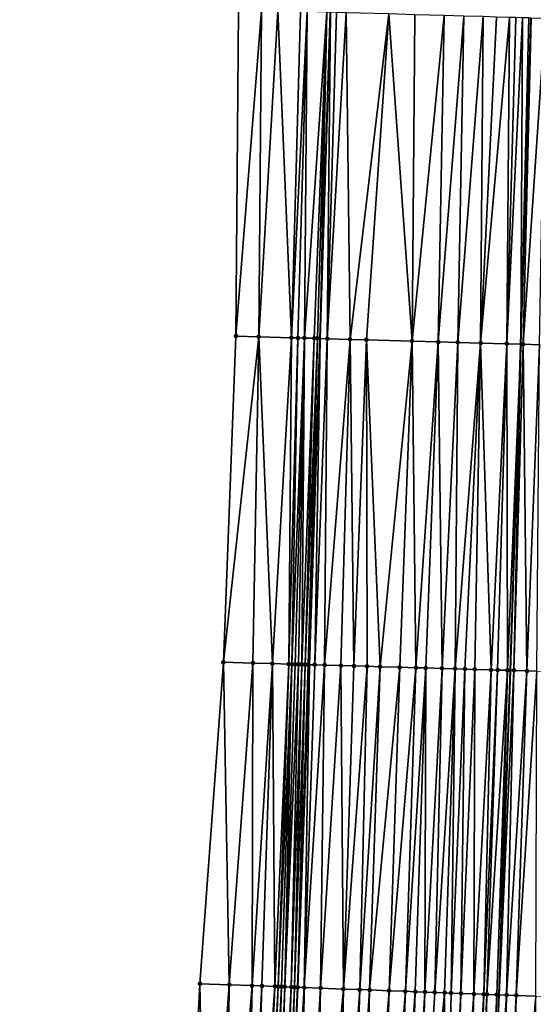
# Model space of a CAD drawing. Header units: feet. Extents: x 2004186 to 2014793, y 836912 to 864902.
# Tile 283 of 656: x 2010704 to 2010736, y 845721 to 845781. Entities that reach past the tile are written whole.
import ezdxf

# ---------------------------------------------------------------- set-up
doc = ezdxf.new("R2010")
doc.units = ezdxf.units.FT
doc.header["$LTSCALE"] = 100
doc.header["$MEASUREMENT"] = 0
for name, color, linetype, lineweight in [('EP_Travel Lane', 5, 'Continuous', 40), ('GPL_Skip Line', 2, 'Continuous', 40), ('Road Shots', 4, 'Continuous', 200), ('Road X-Section', 30, 'Continuous', 13)]:
    doc.layers.add(name, color=color, linetype=linetype, lineweight=lineweight)
doc.layers.add('I-77 SB_MM21-27-Surface-Border', color=7, linetype='Continuous')
doc.layers.add('I-77 SB_MM21-27-Surface-TIN', color=7, linetype='Continuous')

msp = doc.modelspace()

# ---------------------------------------------------------------- linework, layer by layer
at = {"layer": 'EP_Travel Lane'}
msp.add_polyline3d([(2010708.433583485, 845482.8447857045, 423.331041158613), (2010709.603864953, 845502.7657125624, 423.4429845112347), (2010710.740362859, 845522.7330373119, 423.5690305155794), (2010711.876820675, 845542.699657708, 423.6995155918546), (2010713.01924031, 845562.68085148, 423.8258673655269), (2010714.175004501, 845582.669150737, 423.9571467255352), (2010715.337450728, 845602.634751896, 424.0728528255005), (2010716.499916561, 845622.6006898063, 424.1828451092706), (2010717.606310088, 845642.422534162, 424.3100150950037), (2010718.599405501, 845662.2086206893, 424.4149634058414), (2010719.538834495, 845682.1855842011, 424.5395861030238), (2010720.478288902, 845702.1630881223, 424.6516347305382), (2010721.341848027, 845721.9399504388, 424.7503483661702), (2010722.058962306, 845741.7120299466, 424.8488383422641), (2010722.705964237, 845761.7021075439, 425.0050166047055), (2010723.352962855, 845781.692082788, 425.1876852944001)], dxfattribs=at)
at = {"layer": 'GPL_Skip Line'}
msp.add_polyline3d([(2010720.8504467, 845482.1082827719, 423.452665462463), (2010722.03700371, 845502.0505677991, 423.5822297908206), (2010723.18372702, 845522.016981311, 423.7154818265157), (2010724.330414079, 845541.9827636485, 423.8867341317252), (2010725.483367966, 845561.9555772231, 424.0444774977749), (2010726.651727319, 845581.9317195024, 424.1874303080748), (2010727.828989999, 845601.896117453, 424.3596756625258), (2010729.006278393, 845621.8609514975, 424.4757996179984), (2010730.11752413, 845641.7574909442, 424.6070502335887), (2010731.081970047, 845661.6407535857, 424.7523510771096), (2010731.966562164, 845681.6201051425, 424.8907261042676), (2010732.851164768, 845701.5996935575, 425.0427849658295), (2010733.673271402, 845721.480728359, 425.1797850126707), (2010734.369297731, 845741.3621570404, 425.2682750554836), (2010735.00175465, 845761.3516280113, 425.4473056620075), (2010735.63421341, 845781.3411571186, 425.6421618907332)], dxfattribs=at)
at = {"layer": 'I-77 SB_MM21-27-Surface-Border', "color": 3, "linetype": 'ByBlock', "lineweight": -2}
msp.add_polyline3d([(2010704.302425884, 845483.090605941, 423.1922684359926), (2010705.464752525, 845503.0045661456, 423.2964426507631), (2010706.411845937, 845522.9831623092, 423.4094223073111), (2010706.360537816, 845543.0182831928, 423.4942411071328), (2010707.314213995, 845563.0139898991, 423.6085658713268), (2010707.884048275, 845583.0421054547, 423.7135788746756), (2010708.661470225, 845603.0302174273, 423.8337783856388), (2010709.838233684, 845622.9953793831, 423.9527447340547), (2010710.747771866, 845642.7875953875, 424.0752631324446), (2010711.919909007, 845662.5127972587, 424.1972933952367), (2010713.024114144, 845682.4822968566, 424.3210133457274), (2010714.328141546, 845702.4433457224, 424.4318782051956), (2010715.342124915, 845722.1633961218, 424.5393728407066), (2010716.787004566, 845741.861752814, 424.6830599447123), (2010717.549640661, 845761.8488889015, 424.8390908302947), (2010717.712514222, 845781.8529040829, 425.009159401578)], dxfattribs=at)
at = {"layer": 'I-77 SB_MM21-27-Surface-TIN', "color": 128, "linetype": 'ByBlock', "lineweight": -2}
for points in [[(2010719.111940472, 845781.8128209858, 425.0692222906), (2010717.712514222, 845781.8529040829, 425.009159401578), (2010717.549640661, 845761.8488889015, 424.8390908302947)], [(2010719.111940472, 845781.8128209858, 425.0692222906), (2010717.549640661, 845761.8488889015, 424.8390908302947), (2010718.949070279, 845761.8089255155, 424.896863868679)], [(2010720.111532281, 845781.7842481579, 425.1071111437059), (2010719.111940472, 845781.8128209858, 425.0692222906), (2010718.949070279, 845761.8089255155, 424.896863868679)], [(2010720.111532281, 845781.7842481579, 425.1071111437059), (2010718.949070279, 845761.8089255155, 424.896863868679), (2010720.948257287, 845761.7519002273, 424.9728355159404)], [(2010721.510962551, 845781.7443079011, 425.1548182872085), (2010720.111532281, 845781.7842481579, 425.1071111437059), (2010720.948257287, 845761.7519002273, 424.9728355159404)], [(2010721.910801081, 845781.732942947, 425.1644224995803), (2010721.510962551, 845781.7443079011, 425.1548182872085), (2010720.948257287, 845761.7519002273, 424.9728355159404)], [(2010721.910801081, 845781.732942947, 425.1644224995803), (2010720.948257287, 845761.7519002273, 424.9728355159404), (2010721.348095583, 845761.7405269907, 424.9848306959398)], [(2010721.910801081, 845781.732942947, 425.1644224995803), (2010721.348095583, 845761.7405269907, 424.9848306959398), (2010721.747935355, 845761.7292061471, 424.9915585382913)], [(2010723.110320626, 845781.6989885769, 425.1810825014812), (2010721.910801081, 845781.732942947, 425.1644224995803), (2010721.747935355, 845761.7292061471, 424.9915585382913)], [(2010723.110320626, 845781.6989885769, 425.1810825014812), (2010721.747935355, 845761.7292061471, 424.9915585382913), (2010722.347696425, 845761.7122750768, 424.9966039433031)], [(2010723.110320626, 845781.6989885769, 425.1810825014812), (2010722.347696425, 845761.7122750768, 424.9966039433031), (2010722.547616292, 845761.7066139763, 425.0000360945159)], [(2010723.110320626, 845781.6989885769, 425.1810825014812), (2010722.547616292, 845761.7066139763, 425.0000360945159), (2010722.705964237, 845761.7021075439, 425.0050166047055)], [(2010723.110320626, 845781.6989885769, 425.1810825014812), (2010722.705964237, 845761.7021075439, 425.0050166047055), (2010723.352962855, 845781.692082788, 425.1876852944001)], [(2010723.147373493, 845761.6895454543, 425.0189002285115), (2010723.352962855, 845781.692082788, 425.1876852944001), (2010722.705964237, 845761.7021075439, 425.0050166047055)], [(2010723.710077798, 845781.6819190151, 425.1974031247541), (2010723.352962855, 845781.692082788, 425.1876852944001), (2010723.147373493, 845761.6895454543, 425.0189002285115)], [(2010724.309833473, 845781.6647962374, 425.2183269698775), (2010723.710077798, 845781.6819190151, 425.1974031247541), (2010723.147373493, 845761.6895454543, 425.0189002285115)], [(2010724.309833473, 845781.6647962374, 425.2183269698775), (2010723.147373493, 845761.6895454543, 425.0189002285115), (2010724.546804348, 845761.6496259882, 425.0722577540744)], [(2010726.908770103, 845781.59043319, 425.3232126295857), (2010724.309833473, 845781.6647962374, 425.2183269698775), (2010724.546804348, 845761.6496259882, 425.0722577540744)], [(2010726.908770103, 845781.59043319, 425.3232126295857), (2010724.546804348, 845761.6496259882, 425.0722577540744), (2010725.546397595, 845761.6211041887, 425.1111640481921)], [(2010726.908770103, 845781.59043319, 425.3232126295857), (2010725.546397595, 845761.6211041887, 425.1111640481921), (2010728.345263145, 845761.5414017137, 425.2041603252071)], [(2010728.508119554, 845781.5448074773, 425.3759795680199), (2010726.908770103, 845781.59043319, 425.3232126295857), (2010728.345263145, 845761.5414017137, 425.2041603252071)], [(2010730.307385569, 845781.4934033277, 425.441849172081), (2010728.508119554, 845781.5448074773, 425.3759795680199), (2010728.345263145, 845761.5414017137, 425.2041603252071)], [(2010730.307385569, 845781.4934033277, 425.441849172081), (2010728.345263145, 845761.5414017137, 425.2041603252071), (2010729.94461734, 845761.4959445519, 425.2485434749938)], [(2010731.506895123, 845781.4590939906, 425.4892139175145), (2010730.307385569, 845781.4934033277, 425.441849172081), (2010729.94461734, 845761.4959445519, 425.2485434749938)], [(2010731.506895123, 845781.4590939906, 425.4892139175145), (2010729.94461734, 845761.4959445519, 425.2485434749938), (2010731.144130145, 845761.4617507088, 425.2919820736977)], [(2010732.706406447, 845781.4248475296, 425.53113988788), (2010731.506895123, 845781.4590939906, 425.4892139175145), (2010731.144130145, 845761.4617507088, 425.2919820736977)], [(2010732.706406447, 845781.4248475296, 425.53113988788), (2010731.144130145, 845761.4617507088, 425.2919820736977), (2010732.543560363, 845761.421808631, 425.3476128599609)], [(2010733.506078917, 845781.4019545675, 425.5644525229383), (2010732.706406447, 845781.4248475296, 425.53113988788), (2010732.543560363, 845761.421808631, 425.3476128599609)], [(2010734.3057507, 845781.3790371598, 425.599879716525), (2010733.506078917, 845781.4019545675, 425.5644525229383), (2010732.543560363, 845761.421808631, 425.3476128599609)], [(2010734.3057507, 845781.3790371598, 425.599879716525), (2010732.543560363, 845761.421808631, 425.3476128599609), (2010734.142908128, 845761.3761229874, 425.4149664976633)], [(2010734.705588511, 845781.3676466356, 425.6116957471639), (2010734.3057507, 845781.3790371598, 425.599879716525), (2010734.142908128, 845761.3761229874, 425.4149664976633)], [(2010735.105427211, 845781.3562877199, 425.6207776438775), (2010734.705588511, 845781.3676466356, 425.6116957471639), (2010734.142908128, 845761.3761229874, 425.4149664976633)], [(2010735.105427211, 845781.3562877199, 425.6207776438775), (2010734.142908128, 845761.3761229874, 425.4149664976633), (2010735.00175465, 845761.3516280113, 425.4473056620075)], [(2010735.505263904, 845781.3448575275, 425.6360249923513), (2010735.105427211, 845781.3562877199, 425.6207776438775), (2010735.00175465, 845761.3516280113, 425.4473056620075)], [(2010735.505263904, 845781.3448575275, 425.6360249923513), (2010735.00175465, 845761.3516280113, 425.4473056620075), (2010735.63421341, 845781.3411571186, 425.6421618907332)], [(2010735.142501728, 845761.3476137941, 425.4526053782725), (2010735.63421341, 845781.3411571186, 425.6421618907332), (2010735.00175465, 845761.3516280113, 425.4473056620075)], [(2010736.504852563, 845781.3161727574, 425.6835969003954), (2010735.63421341, 845781.3411571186, 425.6421618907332), (2010735.142501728, 845761.3476137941, 425.4526053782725)], [(2010736.504852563, 845781.3161727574, 425.6835969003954), (2010735.142501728, 845761.3476137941, 425.4526053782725), (2010736.142093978, 845761.3190566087, 425.4950691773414)], [(2010718.949070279, 845761.8089255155, 424.896863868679), (2010717.549640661, 845761.8488889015, 424.8390908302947), (2010716.787004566, 845741.861752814, 424.6830599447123)], [(2010718.949070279, 845761.8089255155, 424.896863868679), (2010716.787004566, 845741.861752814, 424.6830599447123), (2010718.586274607, 845741.8104916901, 424.7597141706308)], [(2010718.949070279, 845761.8089255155, 424.896863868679), (2010718.586274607, 845741.8104916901, 424.7597141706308), (2010719.785787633, 845741.7763057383, 424.8122880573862)], [(2010720.948257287, 845761.7519002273, 424.9728355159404), (2010718.949070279, 845761.8089255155, 424.896863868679), (2010719.785787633, 845741.7763057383, 424.8122880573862)], [(2010720.948257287, 845761.7519002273, 424.9728355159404), (2010719.785787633, 845741.7763057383, 424.8122880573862), (2010720.785384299, 845741.7479054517, 424.8451919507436)], [(2010721.348095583, 845761.7405269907, 424.9848306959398), (2010720.948257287, 845761.7519002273, 424.9728355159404), (2010720.785384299, 845741.7479054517, 424.8451919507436)], [(2010721.348095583, 845761.7405269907, 424.9848306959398), (2010720.785384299, 845741.7479054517, 424.8451919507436), (2010720.985303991, 845741.7422381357, 424.8501935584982)], [(2010721.747935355, 845761.7292061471, 424.9915585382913), (2010721.348095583, 845761.7405269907, 424.9848306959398), (2010720.985303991, 845741.7422381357, 424.8501935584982)], [(2010721.747935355, 845761.7292061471, 424.9915585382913), (2010720.985303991, 845741.7422381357, 424.8501935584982), (2010721.185224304, 845741.7365928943, 424.8524592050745)], [(2010721.747935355, 845761.7292061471, 424.9915585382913), (2010721.185224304, 845741.7365928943, 424.8524592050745), (2010721.385145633, 845741.7309837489, 424.8502510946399)], [(2010721.747935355, 845761.7292061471, 424.9915585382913), (2010721.385145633, 845741.7309837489, 424.8502510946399), (2010721.5850678, 845741.7254043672, 424.8443539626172)], [(2010722.347696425, 845761.7122750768, 424.9966039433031), (2010721.747935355, 845761.7292061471, 424.9915585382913), (2010721.5850678, 845741.7254043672, 424.8443539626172)], [(2010722.347696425, 845761.7122750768, 424.9966039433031), (2010721.5850678, 845741.7254043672, 424.8443539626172), (2010721.784989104, 845741.7197943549, 424.8422532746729)], [(2010722.547616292, 845761.7066139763, 425.0000360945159), (2010722.347696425, 845761.7122750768, 424.9966039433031), (2010721.784989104, 845741.7197943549, 424.8422532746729)], [(2010722.547616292, 845761.7066139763, 425.0000360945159), (2010721.784989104, 845741.7197943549, 424.8422532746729), (2010721.984909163, 845741.7141400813, 424.8456383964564)], [(2010722.547616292, 845761.7066139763, 425.0000360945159), (2010721.984909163, 845741.7141400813, 424.8456383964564), (2010722.058962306, 845741.7120299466, 424.8488383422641)], [(2010722.547616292, 845761.7066139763, 425.0000360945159), (2010722.058962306, 845741.7120299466, 424.8488383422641), (2010722.705964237, 845761.7021075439, 425.0050166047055)], [(2010722.384746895, 845741.7027467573, 424.8629159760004), (2010722.705964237, 845761.7021075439, 425.0050166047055), (2010722.058962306, 845741.7120299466, 424.8488383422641)], [(2010723.147373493, 845761.6895454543, 425.0189002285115), (2010722.705964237, 845761.7021075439, 425.0050166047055), (2010722.384746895, 845741.7027467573, 424.8629159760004)], [(2010723.147373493, 845761.6895454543, 425.0189002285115), (2010722.384746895, 845741.7027467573, 424.8629159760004), (2010722.984503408, 845741.6856537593, 424.8892056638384)], [(2010724.546804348, 845761.6496259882, 425.0722577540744), (2010723.147373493, 845761.6895454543, 425.0189002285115), (2010722.984503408, 845741.6856537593, 424.8892056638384)], [(2010724.546804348, 845761.6496259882, 425.0722577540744), (2010722.984503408, 845741.6856537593, 424.8892056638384), (2010723.984100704, 845741.6572758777, 424.9193326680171)], [(2010724.546804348, 845761.6496259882, 425.0722577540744), (2010723.984100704, 845741.6572758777, 424.9193326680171), (2010724.783777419, 845741.6345337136, 424.9483744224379)], [(2010725.546397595, 845761.6211041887, 425.1111640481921), (2010724.546804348, 845761.6496259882, 425.0722577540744), (2010724.783777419, 845741.6345337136, 424.9483744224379)], [(2010725.546397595, 845761.6211041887, 425.1111640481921), (2010724.783777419, 845741.6345337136, 424.9483744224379), (2010725.583454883, 845741.6118181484, 424.9741194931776)], [(2010728.345263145, 845761.5414017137, 425.2041603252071), (2010725.546397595, 845761.6211041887, 425.1111640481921), (2010726.383131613, 845741.5890765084, 425.0030962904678)], [(2010725.546397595, 845761.6211041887, 425.1111640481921), (2010725.583454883, 845741.6118181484, 424.9741194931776), (2010726.383131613, 845741.5890765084, 425.0030962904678)], [(2010728.345263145, 845761.5414017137, 425.2041603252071), (2010726.383131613, 845741.5890765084, 425.0030962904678), (2010727.582648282, 845741.5550199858, 425.0396285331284)], [(2010728.345263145, 845761.5414017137, 425.2041603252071), (2010727.582648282, 845741.5550199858, 425.0396285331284), (2010728.582246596, 845741.5266782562, 425.0652748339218)], [(2010729.94461734, 845761.4959445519, 425.2485434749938), (2010728.345263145, 845761.5414017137, 425.2041603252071), (2010728.582246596, 845741.5266782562, 425.0652748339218)], [(2010729.94461734, 845761.4959445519, 425.2485434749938), (2010728.582246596, 845741.5266782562, 425.0652748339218), (2010729.182003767, 845741.5096086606, 425.0886639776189)], [(2010729.94461734, 845761.4959445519, 425.2485434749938), (2010729.182003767, 845741.5096086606, 425.0886639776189), (2010730.181598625, 845741.4811441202, 425.1295315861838)], [(2010731.144130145, 845761.4617507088, 425.2919820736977), (2010729.94461734, 845761.4959445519, 425.2485434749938), (2010730.181598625, 845741.4811441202, 425.1295315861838)], [(2010731.144130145, 845761.4617507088, 425.2919820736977), (2010730.181598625, 845741.4811441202, 425.1295315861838), (2010730.981276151, 845741.4584307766, 425.155001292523)], [(2010732.543560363, 845761.421808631, 425.3476128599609), (2010731.144130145, 845761.4617507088, 425.2919820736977), (2010730.981276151, 845741.4584307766, 425.155001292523)], [(2010732.543560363, 845761.421808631, 425.3476128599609), (2010730.981276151, 845741.4584307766, 425.155001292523), (2010731.581033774, 845741.4413772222, 425.1764022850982)], [(2010732.543560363, 845761.421808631, 425.3476128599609), (2010731.581033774, 845741.4413772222, 425.1764022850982), (2010732.180791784, 845741.4243374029, 425.1961009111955)], [(2010732.543560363, 845761.421808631, 425.3476128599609), (2010732.180791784, 845741.4243374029, 425.1961009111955), (2010733.180386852, 845741.3958803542, 425.2360400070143)], [(2010734.142908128, 845761.3761229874, 425.4149664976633), (2010732.543560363, 845761.421808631, 425.3476128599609), (2010733.180386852, 845741.3958803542, 425.2360400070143)], [(2010734.142908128, 845761.3761229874, 425.4149664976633), (2010733.180386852, 845741.3958803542, 425.2360400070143), (2010733.580226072, 845741.384539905, 425.246764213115)], [(2010734.142908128, 845761.3761229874, 425.4149664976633), (2010733.580226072, 845741.384539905, 425.246764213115), (2010734.179985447, 845741.3675486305, 425.2604461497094)], [(2010734.142908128, 845761.3761229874, 425.4149664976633), (2010734.179985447, 845741.3675486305, 425.2604461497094), (2010735.00175465, 845761.3516280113, 425.4473056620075)], [(2010734.179985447, 845741.3675486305, 425.2604461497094), (2010734.369297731, 845741.3621570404, 425.2682750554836), (2010735.00175465, 845761.3516280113, 425.4473056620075)], [(2010734.579823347, 845741.3561612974, 425.2769812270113), (2010735.00175465, 845761.3516280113, 425.4473056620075), (2010734.369297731, 845741.3621570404, 425.2682750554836)], [(2010735.142501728, 845761.3476137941, 425.4526053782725), (2010735.00175465, 845761.3516280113, 425.4473056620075), (2010734.579823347, 845741.3561612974, 425.2769812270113)], [(2010735.142501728, 845761.3476137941, 425.4526053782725), (2010734.579823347, 845741.3561612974, 425.2769812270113), (2010735.379498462, 845741.3333622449, 425.3130738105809)], [(2010736.142093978, 845761.3190566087, 425.4950691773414), (2010735.142501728, 845761.3476137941, 425.4526053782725), (2010735.379498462, 845741.3333622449, 425.3130738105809)], [(2010736.142093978, 845761.3190566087, 425.4950691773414), (2010735.379498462, 845741.3333622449, 425.3130738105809), (2010735.979256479, 845741.3163227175, 425.3327362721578)], [(2010716.787004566, 845741.861752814, 424.6830599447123), (2010715.342124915, 845722.1633961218, 424.5393728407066), (2010717.140875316, 845722.0963340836, 424.6117339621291)], [(2010718.586274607, 845741.8104916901, 424.7597141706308), (2010716.787004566, 845741.861752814, 424.6830599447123), (2010717.140875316, 845722.0963340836, 424.6117339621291)], [(2010718.586274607, 845741.8104916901, 424.7597141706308), (2010717.140875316, 845722.0963340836, 424.6117339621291), (2010718.539901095, 845722.0441121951, 424.6759609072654)], [(2010719.785787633, 845741.7763057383, 424.8122880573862), (2010718.586274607, 845741.8104916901, 424.7597141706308), (2010718.539901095, 845722.0441121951, 424.6759609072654)], [(2010719.785787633, 845741.7763057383, 424.8122880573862), (2010718.539901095, 845722.0441121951, 424.6759609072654), (2010719.139484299, 845722.0217510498, 424.70098773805)], [(2010719.785787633, 845741.7763057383, 424.8122880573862), (2010719.139484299, 845722.0217510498, 424.70098773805), (2010719.938927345, 845721.9919030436, 424.7385691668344)], [(2010720.785384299, 845741.7479054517, 424.8451919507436), (2010719.785787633, 845741.7763057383, 424.8122880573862), (2010719.938927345, 845721.9919030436, 424.7385691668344)], [(2010720.785384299, 845741.7479054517, 424.8451919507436), (2010719.938927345, 845721.9919030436, 424.7385691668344), (2010720.138788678, 845721.9844564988, 424.7460002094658)], [(2010720.985303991, 845741.7422381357, 424.8501935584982), (2010720.785384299, 845741.7479054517, 424.8451919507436), (2010720.138788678, 845721.9844564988, 424.7460002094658)], [(2010720.985303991, 845741.7422381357, 424.8501935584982), (2010720.138788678, 845721.9844564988, 424.7460002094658), (2010720.338650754, 845721.9770300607, 424.7508759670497)], [(2010720.985303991, 845741.7422381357, 424.8501935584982), (2010720.338650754, 845721.9770300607, 424.7508759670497), (2010720.5385139, 845721.9696325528, 424.7520751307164)], [(2010721.185224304, 845741.7365928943, 424.8524592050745), (2010720.985303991, 845741.7422381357, 424.8501935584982), (2010720.5385139, 845721.9696325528, 424.7520751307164)], [(2010721.385145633, 845741.7309837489, 424.8502510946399), (2010721.185224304, 845741.7365928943, 424.8524592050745), (2010720.5385139, 845721.9696325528, 424.7520751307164)], [(2010721.385145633, 845741.7309837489, 424.8502510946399), (2010720.5385139, 845721.9696325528, 424.7520751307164), (2010720.938242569, 845721.9549018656, 424.7462982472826)], [(2010721.5850678, 845741.7254043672, 424.8443539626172), (2010721.385145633, 845741.7309837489, 424.8502510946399), (2010720.938242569, 845721.9549018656, 424.7462982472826)], [(2010721.5850678, 845741.7254043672, 424.8443539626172), (2010720.938242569, 845721.9549018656, 424.7462982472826), (2010721.138105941, 845721.9475104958, 424.7467173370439)], [(2010721.784989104, 845741.7197943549, 424.8422532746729), (2010721.5850678, 845741.7254043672, 424.8443539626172), (2010721.138105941, 845721.9475104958, 424.7467173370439)], [(2010721.784989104, 845741.7197943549, 424.8422532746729), (2010721.138105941, 845721.9475104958, 424.7467173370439), (2010721.337968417, 845721.9400948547, 424.7502209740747)], [(2010721.984909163, 845741.7141400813, 424.8456383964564), (2010721.784989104, 845741.7197943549, 424.8422532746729), (2010721.337968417, 845721.9400948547, 424.7502209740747)], [(2010721.984909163, 845741.7141400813, 424.8456383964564), (2010721.337968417, 845721.9400948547, 424.7502209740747), (2010721.341848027, 845721.9399504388, 424.7503483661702)], [(2010721.984909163, 845741.7141400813, 424.8456383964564), (2010721.341848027, 845721.9399504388, 424.7503483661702), (2010722.058962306, 845741.7120299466, 424.8488383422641)], [(2010721.737691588, 845721.9252154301, 424.7633464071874), (2010722.058962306, 845741.7120299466, 424.8488383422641), (2010721.341848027, 845721.9399504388, 424.7503483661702)], [(2010722.384746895, 845741.7027467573, 424.8629159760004), (2010722.058962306, 845741.7120299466, 424.8488383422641), (2010721.737691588, 845721.9252154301, 424.7633464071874)], [(2010722.984503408, 845741.6856537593, 424.8892056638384), (2010722.384746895, 845741.7027467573, 424.8629159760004), (2010721.737691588, 845721.9252154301, 424.7633464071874)], [(2010722.984503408, 845741.6856537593, 424.8892056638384), (2010721.737691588, 845721.9252154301, 424.7633464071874), (2010722.736996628, 845721.8879387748, 424.806084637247)], [(2010723.984100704, 845741.6572758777, 424.9193326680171), (2010722.984503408, 845741.6856537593, 424.8892056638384), (2010722.736996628, 845721.8879387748, 424.806084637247)], [(2010723.984100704, 845741.6572758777, 424.9193326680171), (2010722.736996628, 845721.8879387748, 424.806084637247), (2010724.136028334, 845721.8358772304, 424.8499341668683)], [(2010724.783777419, 845741.6345337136, 424.9483744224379), (2010723.984100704, 845741.6572758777, 424.9193326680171), (2010724.136028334, 845721.8358772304, 424.8499341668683)], [(2010725.583454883, 845741.6118181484, 424.9741194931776), (2010724.783777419, 845741.6345337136, 424.9483744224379), (2010724.136028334, 845721.8358772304, 424.8499341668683)], [(2010725.583454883, 845741.6118181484, 424.9741194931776), (2010724.136028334, 845721.8358772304, 424.8499341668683), (2010725.135335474, 845721.7986573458, 424.885457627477)], [(2010726.383131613, 845741.5890765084, 425.0030962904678), (2010725.583454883, 845741.6118181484, 424.9741194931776), (2010725.135335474, 845721.7986573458, 424.885457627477)], [(2010726.383131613, 845741.5890765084, 425.0030962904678), (2010725.135335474, 845721.7986573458, 424.885457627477), (2010725.734920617, 845721.7763486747, 424.9038157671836)], [(2010727.582648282, 845741.5550199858, 425.0396285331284), (2010726.383131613, 845741.5890765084, 425.0030962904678), (2010725.734920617, 845721.7763486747, 424.9038157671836)], [(2010727.582648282, 845741.5550199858, 425.0396285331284), (2010725.734920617, 845721.7763486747, 424.9038157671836), (2010726.934089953, 845721.7317056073, 424.9438012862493)], [(2010728.582246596, 845741.5266782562, 425.0652748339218), (2010727.582648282, 845741.5550199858, 425.0396285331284), (2010726.934089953, 845721.7317056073, 424.9438012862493)], [(2010728.582246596, 845741.5266782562, 425.0652748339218), (2010726.934089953, 845721.7317056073, 424.9438012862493), (2010727.933399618, 845721.6945540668, 424.9706392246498)], [(2010729.182003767, 845741.5096086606, 425.0886639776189), (2010728.582246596, 845741.5266782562, 425.0652748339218), (2010727.933399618, 845721.6945540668, 424.9706392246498)], [(2010729.182003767, 845741.5096086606, 425.0886639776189), (2010727.933399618, 845721.6945540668, 424.9706392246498), (2010728.532983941, 845721.6722231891, 424.9918194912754)], [(2010729.182003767, 845741.5096086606, 425.0886639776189), (2010728.532983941, 845721.6722231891, 424.9918194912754), (2010729.132567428, 845721.6498697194, 425.015870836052)], [(2010730.181598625, 845741.4811441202, 425.1295315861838), (2010729.182003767, 845741.5096086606, 425.0886639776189), (2010729.132567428, 845721.6498697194, 425.015870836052)], [(2010730.181598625, 845741.4811441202, 425.1295315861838), (2010729.132567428, 845721.6498697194, 425.015870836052), (2010729.732151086, 845721.6275208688, 425.0393351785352)], [(2010730.981276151, 845741.4584307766, 425.155001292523), (2010730.181598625, 845741.4811441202, 425.1295315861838), (2010729.732151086, 845721.6275208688, 425.0393351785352)], [(2010730.981276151, 845741.4584307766, 425.155001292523), (2010729.732151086, 845721.6275208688, 425.0393351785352), (2010730.331734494, 845721.6051652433, 425.0636605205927)], [(2010730.981276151, 845741.4584307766, 425.155001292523), (2010730.331734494, 845721.6051652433, 425.0636605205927), (2010730.731457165, 845721.5902722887, 425.0785054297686)], [(2010731.581033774, 845741.4413772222, 425.1764022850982), (2010730.981276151, 845741.4584307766, 425.155001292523), (2010730.731457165, 845721.5902722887, 425.0785054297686)], [(2010731.581033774, 845741.4413772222, 425.1764022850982), (2010730.731457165, 845721.5902722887, 425.0785054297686), (2010731.33104007, 845721.5679030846, 425.1045564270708)], [(2010732.180791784, 845741.4243374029, 425.1961009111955), (2010731.581033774, 845741.4413772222, 425.1764022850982), (2010731.33104007, 845721.5679030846, 425.1045564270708)], [(2010732.180791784, 845741.4243374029, 425.1961009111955), (2010731.33104007, 845721.5679030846, 425.1045564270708), (2010732.130485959, 845721.5381319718, 425.1323658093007)], [(2010733.180386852, 845741.3958803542, 425.2360400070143), (2010732.180791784, 845741.4243374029, 425.1961009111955), (2010732.130485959, 845721.5381319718, 425.1323658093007)], [(2010733.180386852, 845741.3958803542, 425.2360400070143), (2010732.130485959, 845721.5381319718, 425.1323658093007), (2010732.730068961, 845721.5157653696, 425.1580861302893)], [(2010733.580226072, 845741.384539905, 425.246764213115), (2010733.180386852, 845741.3958803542, 425.2360400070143), (2010732.730068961, 845721.5157653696, 425.1580861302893)], [(2010733.580226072, 845741.384539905, 425.246764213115), (2010732.730068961, 845721.5157653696, 425.1580861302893), (2010732.929930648, 845721.5083284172, 425.164298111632)], [(2010734.179985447, 845741.3675486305, 425.2604461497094), (2010733.580226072, 845741.384539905, 425.246764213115), (2010732.929930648, 845721.5083284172, 425.164298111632)], [(2010734.179985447, 845741.3675486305, 425.2604461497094), (2010732.929930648, 845721.5083284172, 425.164298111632), (2010733.529518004, 845721.4860796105, 425.1750483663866)], [(2010734.179985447, 845741.3675486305, 425.2604461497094), (2010733.529518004, 845721.4860796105, 425.1750483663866), (2010733.673271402, 845721.480728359, 425.1797850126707)], [(2010734.179985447, 845741.3675486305, 425.2604461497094), (2010733.673271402, 845721.480728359, 425.1797850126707), (2010734.369297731, 845741.3621570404, 425.2682750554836)], [(2010734.579823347, 845741.3561612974, 425.2769812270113), (2010734.369297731, 845741.3621570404, 425.2682750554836), (2010733.673271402, 845721.480728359, 425.1797850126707)], [(2010734.579823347, 845741.3561612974, 425.2769812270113), (2010733.673271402, 845721.480728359, 425.1797850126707), (2010734.129102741, 845721.4637599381, 425.1948045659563)], [(2010735.379498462, 845741.3333622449, 425.3130738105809), (2010734.579823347, 845741.3561612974, 425.2769812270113), (2010734.129102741, 845721.4637599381, 425.1948045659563)], [(2010735.379498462, 845741.3333622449, 425.3130738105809), (2010734.129102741, 845721.4637599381, 425.1948045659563), (2010734.728687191, 845721.4414324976, 425.2155480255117)], [(2010735.979256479, 845741.3163227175, 425.3327362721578), (2010735.379498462, 845741.3333622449, 425.3130738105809), (2010734.728687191, 845721.4414324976, 425.2155480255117)], [(2010735.979256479, 845741.3163227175, 425.3327362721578), (2010734.728687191, 845721.4414324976, 425.2155480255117), (2010735.927858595, 845721.396845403, 425.2484202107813)], [(2010715.342124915, 845722.1633961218, 424.5393728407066), (2010714.328141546, 845702.4433457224, 424.4318782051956), (2010715.726687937, 845702.379563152, 424.4880238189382)], [(2010717.140875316, 845722.0963340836, 424.6117339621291), (2010715.342124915, 845722.1633961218, 424.5393728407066), (2010715.726687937, 845702.379563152, 424.4880238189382)], [(2010717.140875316, 845722.0963340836, 424.6117339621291), (2010715.726687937, 845702.379563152, 424.4880238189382), (2010716.525855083, 845702.3430669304, 424.5259559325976)], [(2010717.140875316, 845722.0963340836, 424.6117339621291), (2010716.525855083, 845702.3430669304, 424.5259559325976), (2010716.925439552, 845702.3248386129, 424.5425612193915)], [(2010718.539901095, 845722.0441121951, 424.6759609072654), (2010717.140875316, 845722.0963340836, 424.6117339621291), (2010716.925439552, 845702.3248386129, 424.5425612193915)], [(2010718.539901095, 845722.0441121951, 424.6759609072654), (2010716.925439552, 845702.3248386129, 424.5425612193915), (2010717.325022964, 845702.3065869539, 424.561950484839)], [(2010718.539901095, 845722.0441121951, 424.6759609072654), (2010717.325022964, 845702.3065869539, 424.561950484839), (2010717.72460872, 845702.288387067, 424.5751647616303)], [(2010718.539901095, 845722.0441121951, 424.6759609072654), (2010717.72460872, 845702.288387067, 424.5751647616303), (2010718.124195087, 845702.2702006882, 424.5867679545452)], [(2010719.139484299, 845722.0217510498, 424.70098773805), (2010718.539901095, 845722.0441121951, 424.6759609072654), (2010718.124195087, 845702.2702006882, 424.5867679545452)], [(2010719.139484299, 845722.0217510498, 424.70098773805), (2010718.124195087, 845702.2702006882, 424.5867679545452), (2010718.523778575, 845702.2519506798, 424.6059603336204)], [(2010719.938927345, 845721.9919030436, 424.7385691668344), (2010719.139484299, 845722.0217510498, 424.70098773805), (2010718.523778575, 845702.2519506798, 424.6059603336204)], [(2010719.938927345, 845721.9919030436, 424.7385691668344), (2010718.523778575, 845702.2519506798, 424.6059603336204), (2010719.123152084, 845702.2245376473, 424.6392836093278)], [(2010720.138788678, 845721.9844564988, 424.7460002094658), (2010719.938927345, 845721.9919030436, 424.7385691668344), (2010719.123152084, 845702.2245376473, 424.6392836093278)], [(2010720.138788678, 845721.9844564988, 424.7460002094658), (2010719.123152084, 845702.2245376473, 424.6392836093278), (2010719.32294437, 845702.2154246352, 424.6474495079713)], [(2010720.338650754, 845721.9770300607, 424.7508759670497), (2010720.138788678, 845721.9844564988, 424.7460002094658), (2010719.32294437, 845702.2154246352, 424.6474495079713)], [(2010720.338650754, 845721.9770300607, 424.7508759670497), (2010719.32294437, 845702.2154246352, 424.6474495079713), (2010719.522737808, 845702.2063370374, 424.6525841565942)], [(2010720.338650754, 845721.9770300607, 424.7508759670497), (2010719.522737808, 845702.2063370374, 424.6525841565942), (2010719.722532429, 845702.1972755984, 424.6545988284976)], [(2010720.5385139, 845721.9696325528, 424.7520751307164), (2010720.338650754, 845721.9770300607, 424.7508759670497), (2010719.722532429, 845702.1972755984, 424.6545988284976)], [(2010720.5385139, 845721.9696325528, 424.7520751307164), (2010719.722532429, 845702.1972755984, 424.6545988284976), (2010719.922328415, 845702.188244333, 424.6530146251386)], [(2010720.938242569, 845721.9549018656, 424.7462982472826), (2010720.5385139, 845721.9696325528, 424.7520751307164), (2010719.922328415, 845702.188244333, 424.6530146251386)], [(2010720.938242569, 845721.9549018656, 424.7462982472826), (2010719.922328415, 845702.188244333, 424.6530146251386), (2010720.122125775, 845702.1792433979, 424.6478129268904)], [(2010720.938242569, 845721.9549018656, 424.7462982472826), (2010720.122125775, 845702.1792433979, 424.6478129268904), (2010720.321921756, 845702.1702119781, 424.6462471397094)], [(2010721.138105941, 845721.9475104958, 424.7467173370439), (2010720.938242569, 845721.9549018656, 424.7462982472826), (2010720.321921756, 845702.1702119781, 424.6462471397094)], [(2010721.138105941, 845721.9475104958, 424.7467173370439), (2010720.321921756, 845702.1702119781, 424.6462471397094), (2010720.478288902, 845702.1630881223, 424.6516347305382)], [(2010721.337968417, 845721.9400948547, 424.7502209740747), (2010721.138105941, 845721.9475104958, 424.7467173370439), (2010720.478288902, 845702.1630881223, 424.6516347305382)], [(2010721.337968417, 845721.9400948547, 424.7502209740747), (2010720.478288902, 845702.1630881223, 424.6516347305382), (2010721.341848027, 845721.9399504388, 424.7503483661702)], [(2010720.521714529, 845702.161109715, 424.6531309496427), (2010721.341848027, 845721.9399504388, 424.7503483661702), (2010720.478288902, 845702.1630881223, 424.6516347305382)], [(2010721.737691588, 845721.9252154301, 424.7633464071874), (2010721.341848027, 845721.9399504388, 424.7503483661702), (2010720.521714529, 845702.161109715, 424.6531309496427)], [(2010721.737691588, 845721.9252154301, 424.7633464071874), (2010720.521714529, 845702.161109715, 424.6531309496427), (2010720.921296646, 845702.1428294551, 424.6759314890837)], [(2010721.737691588, 845721.9252154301, 424.7633464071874), (2010720.921296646, 845702.1428294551, 424.6759314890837), (2010721.520673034, 845702.1154799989, 424.7016719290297)], [(2010722.736996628, 845721.8879387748, 424.806084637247), (2010721.737691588, 845721.9252154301, 424.7633464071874), (2010721.520673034, 845702.1154799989, 424.7016719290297)], [(2010722.736996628, 845721.8879387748, 424.806084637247), (2010721.520673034, 845702.1154799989, 424.7016719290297), (2010721.720465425, 845702.1063693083, 424.7095608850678)], [(2010722.736996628, 845721.8879387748, 424.806084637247), (2010721.720465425, 845702.1063693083, 424.7095608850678), (2010722.319845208, 845702.0790948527, 424.7263558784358)], [(2010724.136028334, 845721.8358772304, 424.8499341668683), (2010722.736996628, 845721.8879387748, 424.806084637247), (2010722.319845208, 845702.0790948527, 424.7263558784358)], [(2010724.136028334, 845721.8358772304, 424.8499341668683), (2010722.319845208, 845702.0790948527, 424.7263558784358), (2010723.119016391, 845702.0426878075, 424.753651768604)], [(2010724.136028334, 845721.8358772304, 424.8499341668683), (2010723.119016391, 845702.0426878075, 424.753651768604), (2010723.718397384, 845702.0154400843, 424.7672583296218)], [(2010725.135335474, 845721.7986573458, 424.885457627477), (2010724.136028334, 845721.8358772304, 424.8499341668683), (2010723.718397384, 845702.0154400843, 424.7672583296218)], [(2010725.135335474, 845721.7986573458, 424.885457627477), (2010723.718397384, 845702.0154400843, 424.7672583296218), (2010724.517569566, 845701.9790551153, 424.7919211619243)], [(2010725.734920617, 845721.7763486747, 424.9038157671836), (2010725.135335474, 845721.7986573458, 424.885457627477), (2010724.517569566, 845701.9790551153, 424.7919211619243)], [(2010725.734920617, 845721.7763486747, 424.9038157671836), (2010724.517569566, 845701.9790551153, 424.7919211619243), (2010725.316739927, 845701.9426299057, 424.8213835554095)], [(2010726.934089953, 845721.7317056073, 424.9438012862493), (2010725.734920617, 845721.7763486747, 424.9038157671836), (2010725.316739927, 845701.9426299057, 424.8213835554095)], [(2010726.934089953, 845721.7317056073, 424.9438012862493), (2010725.316739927, 845701.9426299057, 424.8213835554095), (2010725.716325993, 845701.9244368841, 424.833779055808)], [(2010726.934089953, 845721.7317056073, 424.9438012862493), (2010725.716325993, 845701.9244368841, 424.833779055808), (2010726.315706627, 845701.8971812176, 424.8483330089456)], [(2010727.933399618, 845721.6945540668, 424.9706392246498), (2010726.934089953, 845721.7317056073, 424.9438012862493), (2010726.315706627, 845701.8971812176, 424.8483330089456)], [(2010727.933399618, 845721.6945540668, 424.9706392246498), (2010726.315706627, 845701.8971812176, 424.8483330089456), (2010727.114880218, 845701.8608273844, 424.8692822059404)], [(2010728.532983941, 845721.6722231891, 424.9918194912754), (2010727.933399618, 845721.6945540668, 424.9706392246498), (2010727.114880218, 845701.8608273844, 424.8692822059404)], [(2010728.532983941, 845721.6722231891, 424.9918194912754), (2010727.114880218, 845701.8608273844, 424.8692822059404), (2010727.91405301, 845701.8244558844, 424.8923385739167)], [(2010729.132567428, 845721.6498697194, 425.015870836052), (2010728.532983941, 845721.6722231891, 424.9918194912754), (2010727.91405301, 845701.8244558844, 424.8923385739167)], [(2010729.132567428, 845721.6498697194, 425.015870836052), (2010727.91405301, 845701.8244558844, 424.8923385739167), (2010728.513430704, 845701.7971352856, 424.9146371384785)], [(2010729.732151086, 845721.6275208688, 425.0393351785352), (2010729.132567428, 845721.6498697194, 425.015870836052), (2010728.513430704, 845701.7971352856, 424.9146371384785)], [(2010730.331734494, 845721.6051652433, 425.0636605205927), (2010729.732151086, 845721.6275208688, 425.0393351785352), (2010728.513430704, 845701.7971352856, 424.9146371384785)], [(2010730.331734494, 845721.6051652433, 425.0636605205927), (2010728.513430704, 845701.7971352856, 424.9146371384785), (2010730.31156846, 845701.7152767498, 424.9692167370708)], [(2010730.731457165, 845721.5902722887, 425.0785054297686), (2010730.331734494, 845721.6051652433, 425.0636605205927), (2010730.31156846, 845701.7152767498, 424.9692167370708)], [(2010731.33104007, 845721.5679030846, 425.1045564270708), (2010730.731457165, 845721.5902722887, 425.0785054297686), (2010730.31156846, 845701.7152767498, 424.9692167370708)], [(2010731.33104007, 845721.5679030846, 425.1045564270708), (2010730.31156846, 845701.7152767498, 424.9692167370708), (2010730.711153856, 845701.6970689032, 424.9833804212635)], [(2010732.130485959, 845721.5381319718, 425.1323658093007), (2010731.33104007, 845721.5679030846, 425.1045564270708), (2010730.711153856, 845701.6970689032, 424.9833804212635)], [(2010732.130485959, 845721.5381319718, 425.1323658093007), (2010730.711153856, 845701.6970689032, 424.9833804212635), (2010731.110740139, 845701.6788806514, 424.9952069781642)], [(2010732.130485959, 845721.5381319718, 425.1323658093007), (2010731.110740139, 845701.6788806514, 424.9952069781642), (2010731.510325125, 845701.6606637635, 425.0104490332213)], [(2010732.730068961, 845721.5157653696, 425.1580861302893), (2010732.130485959, 845721.5381319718, 425.1323658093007), (2010731.510325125, 845701.6606637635, 425.0104490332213)], [(2010732.730068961, 845721.5157653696, 425.1580861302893), (2010731.510325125, 845701.6606637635, 425.0104490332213), (2010732.109705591, 845701.6334044, 425.0254439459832)], [(2010732.929930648, 845721.5083284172, 425.164298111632), (2010732.730068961, 845721.5157653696, 425.1580861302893), (2010732.109705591, 845701.6334044, 425.0254439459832)], [(2010732.929930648, 845721.5083284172, 425.164298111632), (2010732.109705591, 845701.6334044, 425.0254439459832), (2010732.509294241, 845701.6152684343, 425.0310342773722)], [(2010733.529518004, 845721.4860796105, 425.1750483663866), (2010732.929930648, 845721.5083284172, 425.164298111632), (2010732.509294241, 845701.6152684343, 425.0310342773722)], [(2010733.529518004, 845721.4860796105, 425.1750483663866), (2010732.509294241, 845701.6152684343, 425.0310342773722), (2010732.709087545, 845701.6061779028, 425.0365188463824)], [(2010733.529518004, 845721.4860796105, 425.1750483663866), (2010732.709087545, 845701.6061779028, 425.0365188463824), (2010733.673271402, 845721.480728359, 425.1797850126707)], [(2010732.709087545, 845701.6061779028, 425.0365188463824), (2010732.851164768, 845701.5996935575, 425.0427849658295), (2010733.673271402, 845721.480728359, 425.1797850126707)], [(2010734.129102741, 845721.4637599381, 425.1948045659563), (2010733.673271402, 845721.480728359, 425.1797850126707), (2010732.851164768, 845701.5996935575, 425.0427849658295)], [(2010734.129102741, 845721.4637599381, 425.1948045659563), (2010732.851164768, 845701.5996935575, 425.0427849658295), (2010733.708047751, 845701.5605857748, 425.0805766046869)], [(2010734.728687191, 845721.4414324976, 425.2155480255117), (2010734.129102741, 845721.4637599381, 425.1948045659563), (2010733.708047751, 845701.5605857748, 425.0805766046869)], [(2010734.728687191, 845721.4414324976, 425.2155480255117), (2010733.708047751, 845701.5605857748, 425.0805766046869), (2010734.307426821, 845701.5332955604, 425.0992511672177)], [(2010735.927858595, 845721.396845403, 425.2484202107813), (2010734.728687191, 845721.4414324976, 425.2155480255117), (2010734.307426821, 845701.5332955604, 425.0992511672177)], [(2010735.927858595, 845721.396845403, 425.2484202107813), (2010734.307426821, 845701.5332955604, 425.0992511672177), (2010735.905774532, 845701.4605995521, 425.1397591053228)]]:
    msp.add_3dface(points, dxfattribs=at)
at = {"layer": 'Road Shots', "lineweight": 100}
for p in [(2010717.549640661, 845761.8488889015, 424.8390908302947), (2010718.949070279, 845761.8089255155, 424.896863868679), (2010720.948257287, 845761.7519002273, 424.9728355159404), (2010721.348095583, 845761.7405269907, 424.9848306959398), (2010721.747935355, 845761.7292061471, 424.9915585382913), (2010722.347696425, 845761.7122750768, 424.9966039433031), (2010722.547616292, 845761.7066139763, 425.0000360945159), (2010723.147373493, 845761.6895454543, 425.0189002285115), (2010724.546804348, 845761.6496259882, 425.0722577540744), (2010725.546397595, 845761.6211041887, 425.1111640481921), (2010728.345263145, 845761.5414017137, 425.2041603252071), (2010729.94461734, 845761.4959445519, 425.2485434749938), (2010731.144130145, 845761.4617507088, 425.2919820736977), (2010732.543560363, 845761.421808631, 425.3476128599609), (2010734.142908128, 845761.3761229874, 425.4149664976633), (2010735.142501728, 845761.3476137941, 425.4526053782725), (2010716.787004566, 845741.861752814, 424.6830599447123), (2010718.586274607, 845741.8104916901, 424.7597141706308), (2010719.785787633, 845741.7763057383, 424.8122880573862), (2010720.785384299, 845741.7479054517, 424.8451919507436), (2010720.985303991, 845741.7422381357, 424.8501935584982), (2010721.185224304, 845741.7365928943, 424.8524592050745), (2010721.385145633, 845741.7309837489, 424.8502510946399), (2010721.5850678, 845741.7254043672, 424.8443539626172), (2010721.784989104, 845741.7197943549, 424.8422532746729), (2010721.984909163, 845741.7141400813, 424.8456383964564), (2010722.384746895, 845741.7027467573, 424.8629159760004), (2010722.984503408, 845741.6856537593, 424.8892056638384), (2010723.984100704, 845741.6572758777, 424.9193326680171), (2010724.783777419, 845741.6345337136, 424.9483744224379), (2010725.583454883, 845741.6118181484, 424.9741194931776), (2010726.383131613, 845741.5890765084, 425.0030962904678), (2010727.582648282, 845741.5550199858, 425.0396285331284), (2010728.582246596, 845741.5266782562, 425.0652748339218), (2010729.182003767, 845741.5096086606, 425.0886639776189), (2010730.181598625, 845741.4811441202, 425.1295315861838), (2010730.981276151, 845741.4584307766, 425.155001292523), (2010731.581033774, 845741.4413772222, 425.1764022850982), (2010732.180791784, 845741.4243374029, 425.1961009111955), (2010733.180386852, 845741.3958803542, 425.2360400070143), (2010733.580226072, 845741.384539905, 425.246764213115), (2010734.179985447, 845741.3675486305, 425.2604461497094), (2010734.579823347, 845741.3561612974, 425.2769812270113), (2010735.379498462, 845741.3333622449, 425.3130738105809), (2010715.342124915, 845722.1633961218, 424.5393728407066), (2010717.140875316, 845722.0963340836, 424.6117339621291), (2010718.539901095, 845722.0441121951, 424.6759609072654), (2010719.139484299, 845722.0217510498, 424.70098773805), (2010719.938927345, 845721.9919030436, 424.7385691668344), (2010720.138788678, 845721.9844564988, 424.7460002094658), (2010720.338650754, 845721.9770300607, 424.7508759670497), (2010720.5385139, 845721.9696325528, 424.7520751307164), (2010720.938242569, 845721.9549018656, 424.7462982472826), (2010721.138105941, 845721.9475104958, 424.7467173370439), (2010721.337968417, 845721.9400948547, 424.7502209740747), (2010721.737691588, 845721.9252154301, 424.7633464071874), (2010722.736996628, 845721.8879387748, 424.806084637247), (2010724.136028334, 845721.8358772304, 424.8499341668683), (2010725.135335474, 845721.7986573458, 424.885457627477), (2010725.734920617, 845721.7763486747, 424.9038157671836), (2010726.934089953, 845721.7317056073, 424.9438012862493), (2010727.933399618, 845721.6945540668, 424.9706392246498), (2010728.532983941, 845721.6722231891, 424.9918194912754), (2010729.132567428, 845721.6498697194, 425.015870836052), (2010729.732151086, 845721.6275208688, 425.0393351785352), (2010730.331734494, 845721.6051652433, 425.0636605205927), (2010730.731457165, 845721.5902722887, 425.0785054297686), (2010731.33104007, 845721.5679030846, 425.1045564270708), (2010732.130485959, 845721.5381319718, 425.1323658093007), (2010732.730068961, 845721.5157653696, 425.1580861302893), (2010732.929930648, 845721.5083284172, 425.164298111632), (2010733.529518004, 845721.4860796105, 425.1750483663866), (2010734.129102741, 845721.4637599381, 425.1948045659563), (2010734.728687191, 845721.4414324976, 425.2155480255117)]:
    msp.add_point(p, dxfattribs=at)
at = {"layer": 'Road X-Section', "extrusion": (0.02813292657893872, 0.9995372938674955, 0.01156445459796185), "elevation": 901962.7932302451, "flags": 128}
msp.add_lwpolyline([(-1986125.835637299, -10006.36774318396), (-1986127.235637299, -10006.30767627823), (-1986128.235637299, -10006.26978489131), (-1986129.635637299, -10006.22207455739), (-1986130.035637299, -10006.21246970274), (-1986131.235637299, -10006.1958085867), (-1986131.835637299, -10006.17948687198), (-1986132.435637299, -10006.15856162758), (-1986135.035637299, -10006.05366895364), (-1986136.635637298, -10006.00089848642), (-1986138.435637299, -10005.93502447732), (-1986139.635637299, -10005.88765656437), (-1986140.835637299, -10005.84572779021), (-1986141.635637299, -10005.81241292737), (-1986142.435637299, -10005.77698336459), (-1986142.835637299, -10005.76516654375), (-1986143.235637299, -10005.75608403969), (-1986143.635637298, -10005.74083567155), (-1986144.635637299, -10005.69326058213), (-1986145.235637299, -10005.67013004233), (-1986146.835637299, -10005.61096997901), (-1986147.835637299, -10005.57432830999), (-1986148.635637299, -10005.55033734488), (-1986151.235637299, -10005.45871735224), (-1986152.835637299, -10005.39923251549), (-1986154.235637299, -10005.33561616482), (-1986156.835637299, -10005.23652431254), (-1986157.835637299, -10005.20030310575), (-1986158.635637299, -10005.17373079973), (-1986160.035637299, -10005.11085489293), (-1986161.035637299, -10005.07418004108), (-1986162.035637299, -10005.03504604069), (-1986163.035637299, -10004.99698651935), (-1986163.835637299, -10004.96728398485), (-1986164.835637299, -10004.93130569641), (-1986165.835637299, -10004.8933995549), (-1986166.835637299, -10004.86307516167), (-1986167.235637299, -10004.8467499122), (-1986167.635637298, -10004.82439983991), (-1986168.035637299, -10004.79907879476), (-1986168.435637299, -10004.77872304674), (-1986169.235637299, -10004.75158667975), (-1986170.435637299, -10004.69963434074), (-1986171.035637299, -10004.67893631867), (-1986172.035637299, -10004.64936700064), (-1986172.835637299, -10004.61962493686)], dxfattribs=at)
at = {"layer": 'Road X-Section', "extrusion": (0.02813341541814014, 0.9995546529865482, 0.009950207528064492), "elevation": 901957.7707251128, "flags": 128}
msp.add_lwpolyline([(-1986126.23541164, -8550.251185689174), (-1986127.63541164, -8550.193409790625), (-1986129.635411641, -8550.117434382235), (-1986130.035411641, -8550.105438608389), (-1986130.43541164, -8550.098710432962), (-1986131.035411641, -8550.09366477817), (-1986131.23541164, -8550.090232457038), (-1986131.83541164, -8550.071367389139), (-1986133.23541164, -8550.018007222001), (-1986134.235411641, -8549.979099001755), (-1986137.03541164, -8549.886098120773), (-1986138.63541164, -8549.841712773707), (-1986139.835411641, -8549.79827202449), (-1986141.23541164, -8549.742638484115), (-1986142.83541164, -8549.675281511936), (-1986143.83541164, -8549.637640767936), (-1986144.83541164, -8549.595174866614), (-1986146.83541164, -8549.52697261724), (-1986148.23541164, -8549.475062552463), (-1986149.035411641, -8549.443957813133), (-1986150.035411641, -8549.416117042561), (-1986150.63541164, -8549.3934824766), (-1986151.43541164, -8549.35910053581), (-1986152.83541164, -8549.310439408), (-1986154.03541164, -8549.259590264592), (-1986155.83541164, -8549.199704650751), (-1986156.43541164, -8549.179234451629), (-1986157.23541164, -8549.14707356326), (-1986158.43541164, -8549.104567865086), (-1986160.035411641, -8549.036603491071), (-1986161.03541164, -8548.997246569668), (-1986162.23541164, -8548.953518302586), (-1986163.43541164, -8548.912917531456), (-1986165.63541164, -8548.826326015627), (-1986166.23541164, -8548.806882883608), (-1986167.03541164, -8548.787308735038), (-1986167.23541164, -8548.779921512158), (-1986167.43541164, -8548.770026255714), (-1986168.035411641, -8548.73181492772), (-1986168.23541164, -8548.720413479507), (-1986168.43541164, -8548.711418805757), (-1986168.835411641, -8548.698811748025), (-1986169.23541164, -8548.688838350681), (-1986169.63541164, -8548.672347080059), (-1986170.23541164, -8548.640525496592), (-1986170.63541164, -8548.625135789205), (-1986171.635411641, -8548.594834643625), (-1986173.43541164, -8548.533627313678)], dxfattribs=at)
at = {"layer": 'Road X-Section', "extrusion": (0.02813389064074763, 0.9995715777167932, 0.008071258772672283), "elevation": 901952.2410153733, "flags": 128}
msp.add_lwpolyline([(-1986126.036439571, -6855.430180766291), (-1986127.836439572, -6855.353524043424), (-1986129.036439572, -6855.300948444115), (-1986130.036439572, -6855.268043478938), (-1986130.236439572, -6855.26304170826), (-1986130.436439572, -6855.260775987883), (-1986130.636439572, -6855.262984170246), (-1986130.836439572, -6855.268881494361), (-1986131.036439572, -6855.270982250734), (-1986131.236439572, -6855.267597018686), (-1986131.636439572, -6855.250318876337), (-1986132.236439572, -6855.224028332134), (-1986133.236439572, -6855.19390034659), (-1986134.036439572, -6855.164857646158), (-1986134.836439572, -6855.139111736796), (-1986135.636439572, -6855.110133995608), (-1986136.836439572, -6855.073600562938), (-1986137.836439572, -6855.047953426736), (-1986138.436439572, -6855.024563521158), (-1986139.436439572, -6854.983694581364), (-1986140.236439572, -6854.958224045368), (-1986140.836439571, -6854.936822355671), (-1986141.436439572, -6854.917123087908), (-1986142.436439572, -6854.877182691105), (-1986142.836439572, -6854.866458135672), (-1986143.436439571, -6854.8527757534), (-1986143.836439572, -6854.836240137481), (-1986144.636439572, -6854.800146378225), (-1986145.236439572, -6854.780483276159), (-1986146.236439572, -6854.75024420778), (-1986147.036439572, -6854.724132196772), (-1986147.636439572, -6854.707429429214), (-1986148.436439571, -6854.675759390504), (-1986149.636439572, -6854.636023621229), (-1986150.836439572, -6854.600643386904), (-1986152.436439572, -6854.547067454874), (-1986153.436439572, -6854.50141921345), (-1986154.036439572, -6854.475080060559), (-1986154.836439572, -6854.452725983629), (-1986155.036439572, -6854.445365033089), (-1986155.636439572, -6854.416526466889), (-1986156.036439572, -6854.401470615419), (-1986156.836439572, -6854.376836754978), (-1986157.436439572, -6854.356513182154), (-1986158.436439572, -6854.324420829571), (-1986159.436439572, -6854.284390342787), (-1986161.436439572, -6854.204289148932), (-1986162.236439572, -6854.176839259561), (-1986162.836439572, -6854.15472262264), (-1986163.636439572, -6854.12718273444), (-1986165.036439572, -6854.077941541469), (-1986165.436439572, -6854.062931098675), (-1986166.636439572, -6854.02747293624), (-1986167.036439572, -6854.019183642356), (-1986167.236439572, -6854.010753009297), (-1986167.436439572, -6853.997694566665), (-1986167.836439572, -6853.965274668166), (-1986168.036439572, -6853.950869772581), (-1986168.236439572, -6853.940735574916), (-1986168.836439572, -6853.923857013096), (-1986170.236439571, -6853.872148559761), (-1986171.036439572, -6853.847795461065), (-1986172.836439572, -6853.784879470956), (-1986173.236439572, -6853.772107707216)], dxfattribs=at)
at = {"layer": 'Road X-Section', "extrusion": (0.03693921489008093, 0.9992864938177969, 0.007873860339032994), "elevation": 919396.3242733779, "flags": 128}
msp.add_lwpolyline([(-1978101.691371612, -6814.870137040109), (-1978103.491371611, -6814.797773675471), (-1978104.891371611, -6814.733544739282), (-1978105.491371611, -6814.708517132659), (-1978106.291371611, -6814.670934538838), (-1978106.491371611, -6814.663503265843), (-1978106.691371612, -6814.658627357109), (-1978106.891371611, -6814.657428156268), (-1978107.291371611, -6814.663205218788), (-1978107.491371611, -6814.662786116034), (-1978107.691371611, -6814.65928237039), (-1978108.091371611, -6814.646156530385), (-1978109.091371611, -6814.603416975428), (-1978110.491371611, -6814.559566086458), (-1978111.491371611, -6814.524041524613), (-1978112.091371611, -6814.505682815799), (-1978113.291371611, -6814.465696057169), (-1978114.291371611, -6814.438857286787), (-1978114.891371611, -6814.417676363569), (-1978115.491371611, -6814.393624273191), (-1978116.091371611, -6814.370159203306), (-1978116.691371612, -6814.345833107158), (-1978117.091371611, -6814.330987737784), (-1978117.691371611, -6814.304935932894), (-1978118.491371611, -6814.277125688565), (-1978119.091371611, -6814.25140457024), (-1978119.291371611, -6814.245192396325), (-1978119.891371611, -6814.23444180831), (-1978120.491371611, -6814.214684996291), (-1978121.091371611, -6814.193940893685), (-1978122.291371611, -6814.161067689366), (-1978123.091371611, -6814.138124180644), (-1978124.691371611, -6814.089827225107), (-1978125.491371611, -6814.062163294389), (-1978127.091371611, -6814.020466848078), (-1978127.891371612, -6813.99944426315), (-1978128.491371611, -6813.983945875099), (-1978129.491371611, -6813.949391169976), (-1978130.691371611, -6813.904522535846), (-1978131.091371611, -6813.891162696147), (-1978131.691371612, -6813.875602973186), (-1978132.091371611, -6813.860616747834), (-1978132.491371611, -6813.856246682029), (-1978132.891371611, -6813.845832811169), (-1978133.891371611, -6813.813124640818), (-1978134.891371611, -6813.777957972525), (-1978135.491371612, -6813.760456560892), (-1978135.891371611, -6813.744004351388), (-1978136.491371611, -6813.715380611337), (-1978137.091371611, -6813.69343429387), (-1978138.291371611, -6813.657329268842), (-1978138.691371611, -6813.642761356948), (-1978140.491371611, -6813.587219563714), (-1978141.091371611, -6813.565478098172), (-1978141.691371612, -6813.548259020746), (-1978142.291371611, -6813.527196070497), (-1978143.291371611, -6813.497106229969), (-1978143.491371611, -6813.496399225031), (-1978143.691371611, -6813.492856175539), (-1978143.891371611, -6813.481169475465), (-1978144.291371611, -6813.445219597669), (-1978144.491371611, -6813.431661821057), (-1978145.091371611, -6813.413039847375), (-1978145.691371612, -6813.408660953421), (-1978146.091371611, -6813.397585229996), (-1978146.691371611, -6813.37097955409), (-1978147.491371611, -6813.347354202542), (-1978148.691371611, -6813.309497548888), (-1978149.891371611, -6813.269140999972)], dxfattribs=at)

doc.saveas('drawing.dxf')
